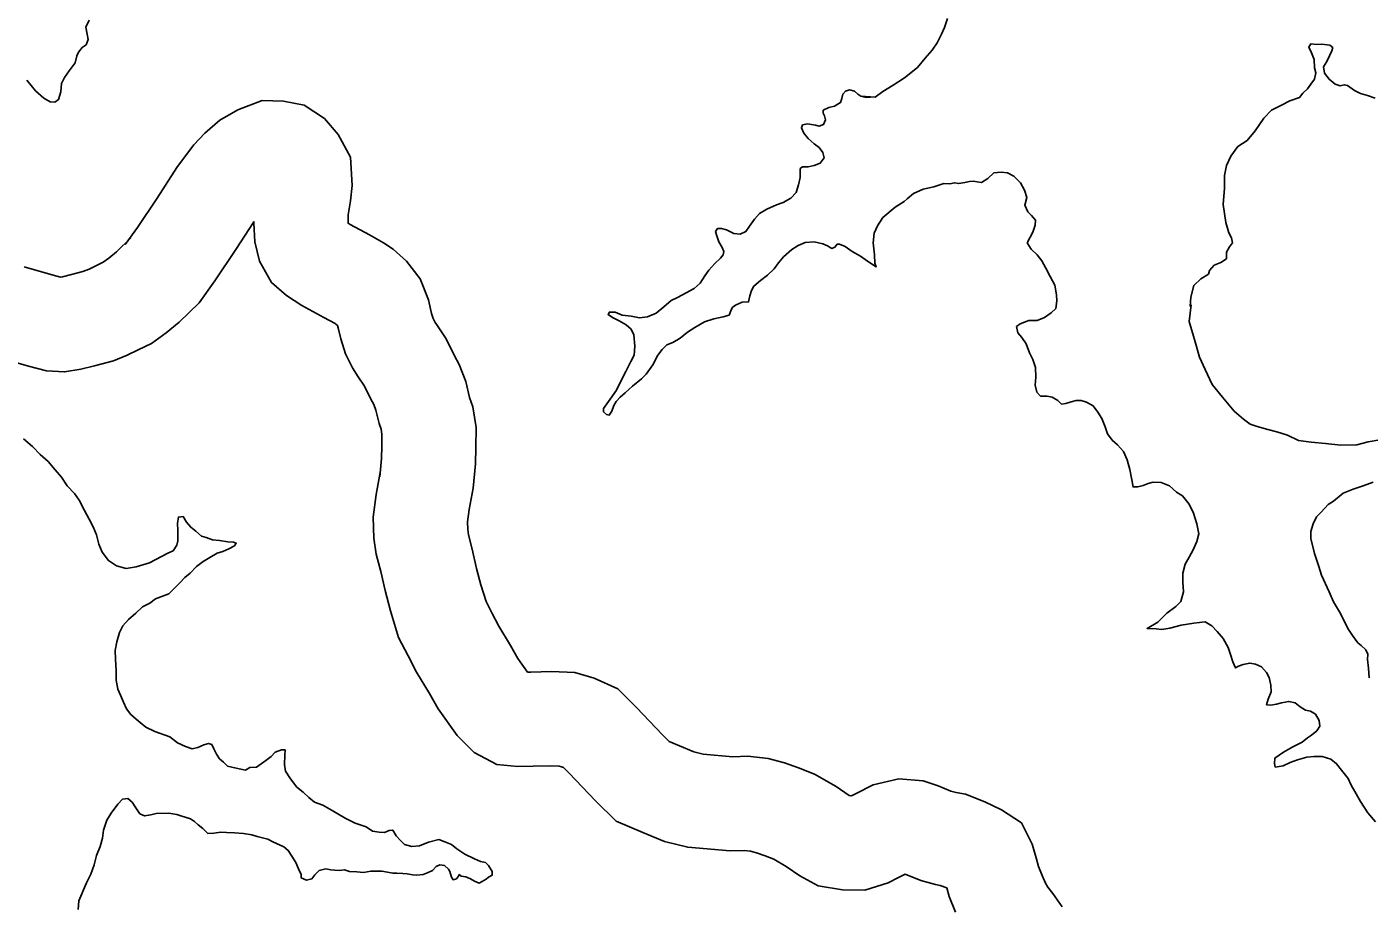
# Model space of a CAD drawing. Extents: x -939622 to -934245, y 1383184 to 1385301.
# Drawn here: x -935581.58 to -935568.75, y 1384269.83 to 1384278.21 of the extents above; entities that cross this region are included whole.
import ezdxf

# ---------------------------------------------------------------- set-up
doc = ezdxf.new("R2010")
doc.units = 0
doc.layers.add('10', color=7, linetype='Continuous')
doc.layers.add('9', color=7, linetype='Continuous')

msp = doc.modelspace()

# ---------------------------------------------------------------- linework, layer by layer
at = {"layer": '10'}
for points in [[(-935577.315, 1384273.805), (-935577.292, 1384274.039), (-935577.29, 1384274.194), (-935577.287, 1384274.385), (-935577.318, 1384274.583), (-935577.349, 1384274.673), (-935577.385, 1384274.825), (-935577.45, 1384274.988), (-935577.498, 1384275.075), (-935577.574, 1384275.231), (-935577.658, 1384275.356), (-935577.678, 1384275.389), (-935577.698, 1384275.428), (-935577.713, 1384275.476), (-935577.744, 1384275.606), (-935577.821, 1384275.805), (-935577.952, 1384275.976), (-935578.08, 1384276.091), (-935578.172, 1384276.15), (-935578.307, 1384276.226), (-935578.492, 1384276.326), (-935578.511, 1384276.338), (-935578.512, 1384276.346), (-935578.509, 1384276.418), (-935578.488, 1384276.551), (-935578.472, 1384276.699), (-935578.487, 1384276.969), (-935578.607, 1384277.185), (-935578.738, 1384277.339), (-935578.93, 1384277.465), (-935579.128, 1384277.503), (-935579.334, 1384277.509), (-935579.566, 1384277.422), (-935579.738, 1384277.321), (-935579.882, 1384277.197), (-935579.985, 1384277.088), (-935580.067, 1384276.982), (-935580.149, 1384276.871), (-935580.338, 1384276.578), (-935580.524, 1384276.298), (-935580.641, 1384276.135)], [(-935578.209, 1384273.914), (-935578.191, 1384274.09), (-935578.19, 1384274.206), (-935578.188, 1384274.321), (-935578.195, 1384274.368), (-935578.214, 1384274.422), (-935578.245, 1384274.552), (-935578.266, 1384274.604), (-935578.297, 1384274.661), (-935578.355, 1384274.78), (-935578.416, 1384274.87), (-935578.468, 1384274.956), (-935578.535, 1384275.09), (-935578.58, 1384275.234), (-935578.605, 1384275.338), (-935578.614, 1384275.36), (-935578.616, 1384275.362), (-935578.627, 1384275.372), (-935578.636, 1384275.378), (-935578.742, 1384275.438), (-935578.953, 1384275.552), (-935579.1, 1384275.648), (-935579.245, 1384275.77), (-935579.357, 1384275.975), (-935579.402, 1384276.161), (-935579.413, 1384276.338), (-935579.412, 1384276.352), (-935579.585, 1384276.085), (-935579.784, 1384275.786), (-935579.934, 1384275.577)], [(-935580.587, 1384276.197), (-935580.725, 1384276.064), (-935580.798, 1384276.004), (-935580.853, 1384275.965), (-935580.911, 1384275.937), (-935580.987, 1384275.9), (-935581.046, 1384275.876), (-935581.156, 1384275.846), (-935581.243, 1384275.826), (-935581.26, 1384275.823), (-935581.331, 1384275.841), (-935581.608, 1384275.92)], [(-935579.934, 1384275.577), (-935580.125, 1384275.393), (-935580.25, 1384275.29), (-935580.391, 1384275.189), (-935580.519, 1384275.127), (-935580.622, 1384275.078), (-935580.754, 1384275.023), (-935580.937, 1384274.973), (-935581.065, 1384274.943), (-935581.221, 1384274.916), (-935581.394, 1384274.928), (-935581.565, 1384274.972), (-935581.847, 1384275.052)], [(-935572.704, 1384269.754), (-935572.766, 1384269.902), (-935572.788, 1384269.984), (-935572.852, 1384270.009), (-935572.895, 1384270.017), (-935573.037, 1384270.055), (-935573.187, 1384270.116), (-935573.25, 1384270.083), (-935573.349, 1384270.033), (-935573.572, 1384269.962), (-935573.786, 1384269.967), (-935574.016, 1384270.004), (-935574.191, 1384270.099), (-935574.323, 1384270.19), (-935574.442, 1384270.258), (-935574.523, 1384270.29), (-935574.606, 1384270.32), (-935574.663, 1384270.335), (-935574.726, 1384270.342), (-935574.859, 1384270.338), (-935575.264, 1384270.374), (-935575.486, 1384270.428), (-935575.693, 1384270.513), (-935575.948, 1384270.624), (-935576.147, 1384270.816), (-935576.397, 1384271.08), (-935576.452, 1384271.134), (-935576.472, 1384271.143), (-935576.492, 1384271.149), (-935576.573, 1384271.153), (-935576.742, 1384271.147), (-935576.888, 1384271.145), (-935577.09, 1384271.164), (-935577.306, 1384271.279), (-935577.469, 1384271.44), (-935577.651, 1384271.697), (-935577.734, 1384271.844), (-935577.857, 1384272.047), (-935577.937, 1384272.204), (-935578.028, 1384272.378), (-935578.107, 1384272.633), (-935578.158, 1384272.828), (-935578.198, 1384273.01), (-935578.242, 1384273.173), (-935578.266, 1384273.327), (-935578.272, 1384273.529), (-935578.243, 1384273.746), (-935578.203, 1384273.954)], [(-935571.683, 1384269.805), (-935571.775, 1384269.931), (-935571.823, 1384269.991), (-935571.843, 1384270.029), (-935571.875, 1384270.104), (-935571.911, 1384270.189), (-935571.933, 1384270.273), (-935571.971, 1384270.404), (-935572.074, 1384270.607), (-935572.263, 1384270.731), (-935572.423, 1384270.808), (-935572.61, 1384270.88), (-935572.698, 1384270.896), (-935572.748, 1384270.909), (-935572.871, 1384270.959), (-935573.012, 1384271.009), (-935573.247, 1384271.027), (-935573.491, 1384270.971), (-935573.66, 1384270.885), (-935573.692, 1384270.868), (-935573.702, 1384270.865), (-935573.704, 1384270.865), (-935573.72, 1384270.868), (-935573.846, 1384270.954), (-935574.051, 1384271.071), (-935574.205, 1384271.132), (-935574.338, 1384271.179), (-935574.496, 1384271.222), (-935574.691, 1384271.243), (-935574.833, 1384271.239), (-935575.117, 1384271.264), (-935575.207, 1384271.286), (-935575.342, 1384271.342), (-935575.441, 1384271.385), (-935575.507, 1384271.449), (-935575.753, 1384271.709), (-935575.933, 1384271.887), (-935576.159, 1384271.99), (-935576.343, 1384272.043), (-935576.568, 1384272.054), (-935576.763, 1384272.046), (-935576.796, 1384272.046), (-935576.889, 1384272.178), (-935576.958, 1384272.3), (-935577.071, 1384272.486), (-935577.137, 1384272.615), (-935577.192, 1384272.722), (-935577.242, 1384272.881), (-935577.283, 1384273.039), (-935577.324, 1384273.223), (-935577.36, 1384273.359), (-935577.368, 1384273.409), (-935577.37, 1384273.482), (-935577.354, 1384273.602), (-935577.315, 1384273.805)]]:
    msp.add_lwpolyline(points, dxfattribs=at)
at = {"layer": '9'}
for points in [[(-935581.583, 1384277.705), (-935581.499, 1384277.604), (-935581.421, 1384277.532), (-935581.358, 1384277.499), (-935581.316, 1384277.496), (-935581.28, 1384277.52), (-935581.256, 1384277.592), (-935581.25, 1384277.674), (-935581.223, 1384277.731), (-935581.179, 1384277.794), (-935581.122, 1384277.872), (-935581.104, 1384277.938), (-935581.089, 1384277.974), (-935581.053, 1384278.016), (-935581.015, 1384278.044), (-935580.997, 1384278.095), (-935581.006, 1384278.143), (-935581.018, 1384278.212), (-935580.988, 1384278.278)], [(-935573.608, 1384277.552), (-935573.473, 1384277.541), (-935573.399, 1384277.596), (-935573.301, 1384277.656), (-935573.193, 1384277.726), (-935573.068, 1384277.826), (-935572.994, 1384277.914), (-935572.926, 1384277.993), (-935572.879, 1384278.062), (-935572.838, 1384278.146), (-935572.811, 1384278.207), (-935572.782, 1384278.294)], [(-935568.693, 1384277.534), (-935568.765, 1384277.557), (-935568.831, 1384277.578), (-935568.891, 1384277.607), (-935568.958, 1384277.655), (-935568.988, 1384277.661), (-935569.026, 1384277.651), (-935569.074, 1384277.666), (-935569.132, 1384277.714), (-935569.177, 1384277.773), (-935569.187, 1384277.833), (-935569.154, 1384277.882), (-935569.13, 1384277.936), (-935569.107, 1384277.984), (-935569.098, 1384278.017), (-935569.125, 1384278.038), (-935569.203, 1384278.049), (-935569.254, 1384278.046), (-935569.308, 1384278.051), (-935569.326, 1384278.021), (-935569.301, 1384277.967), (-935569.274, 1384277.902), (-935569.273, 1384277.824), (-935569.258, 1384277.776), (-935569.272, 1384277.715), (-935569.308, 1384277.667), (-935569.34, 1384277.622), (-935569.385, 1384277.58), (-935569.415, 1384277.54), (-935569.507, 1384277.507), (-935569.588, 1384277.467), (-935569.683, 1384277.418), (-935569.757, 1384277.342), (-935569.84, 1384277.219), (-935569.917, 1384277.128), (-935570.006, 1384277.07), (-935570.072, 1384276.977), (-935570.113, 1384276.889), (-935570.133, 1384276.793), (-935570.132, 1384276.673), (-935570.146, 1384276.517), (-935570.12, 1384276.346), (-935570.09, 1384276.247), (-935570.065, 1384276.199), (-935570.056, 1384276.151), (-935570.086, 1384276.112), (-935570.112, 1384276.061)], [(-935575.983, 1384275.438), (-935576.025, 1384275.465), (-935576.013, 1384275.489), (-935575.959, 1384275.486), (-935575.89, 1384275.46), (-935575.806, 1384275.448), (-935575.725, 1384275.434), (-935575.65, 1384275.444), (-935575.567, 1384275.477), (-935575.492, 1384275.538), (-935575.421, 1384275.599), (-935575.362, 1384275.629), (-935575.278, 1384275.672), (-935575.204, 1384275.714), (-935575.144, 1384275.766), (-935575.1, 1384275.835), (-935575.061, 1384275.89), (-935575.005, 1384275.953), (-935574.951, 1384276.002), (-935574.925, 1384276.035), (-935574.919, 1384276.068), (-935574.934, 1384276.107), (-935574.968, 1384276.16), (-935574.986, 1384276.217), (-935574.998, 1384276.259), (-935574.981, 1384276.286), (-935574.942, 1384276.287), (-935574.894, 1384276.275), (-935574.822, 1384276.24), (-935574.762, 1384276.234), (-935574.708, 1384276.259), (-935574.673, 1384276.31), (-935574.625, 1384276.376), (-935574.578, 1384276.431), (-935574.509, 1384276.473), (-935574.414, 1384276.513), (-935574.351, 1384276.535), (-935574.28, 1384276.577), (-935574.226, 1384276.632), (-935574.206, 1384276.704), (-935574.188, 1384276.776), (-935574.189, 1384276.824), (-935574.189, 1384276.86), (-935574.168, 1384276.878), (-935574.114, 1384276.876), (-935574.055, 1384276.888), (-935573.998, 1384276.91), (-935573.959, 1384276.961), (-935573.972, 1384277.012), (-935574.008, 1384277.06), (-935574.056, 1384277.095), (-935574.114, 1384277.146), (-935574.153, 1384277.199), (-935574.177, 1384277.25), (-935574.166, 1384277.277), (-935574.118, 1384277.287), (-935574.043, 1384277.275), (-935574.007, 1384277.264), (-935573.965, 1384277.282), (-935573.947, 1384277.327), (-935573.957, 1384277.363), (-935573.969, 1384277.39), (-935573.969, 1384277.417), (-935573.915, 1384277.444), (-935573.862, 1384277.457), (-935573.805, 1384277.49), (-935573.79, 1384277.53), (-935573.782, 1384277.572), (-935573.755, 1384277.599), (-935573.719, 1384277.611), (-935573.671, 1384277.6), (-935573.638, 1384277.57), (-935573.608, 1384277.552), (-935573.557, 1384277.54), (-935573.518, 1384277.541)], [(-935572.019, 1384276.151), (-935571.966, 1384276.253), (-935571.943, 1384276.32), (-935571.94, 1384276.368), (-935571.977, 1384276.412), (-935572.013, 1384276.445), (-935572.04, 1384276.511), (-935572.023, 1384276.583), (-935572.044, 1384276.652), (-935572.084, 1384276.724), (-935572.147, 1384276.786), (-935572.207, 1384276.819), (-935572.267, 1384276.827), (-935572.339, 1384276.818), (-935572.396, 1384276.766), (-935572.455, 1384276.727), (-935572.497, 1384276.732), (-935572.533, 1384276.738), (-935572.569, 1384276.735), (-935572.614, 1384276.728), (-935572.673, 1384276.716), (-935572.715, 1384276.725), (-935572.76, 1384276.715), (-935572.817, 1384276.718), (-935572.91, 1384276.684), (-935573.014, 1384276.662), (-935573.107, 1384276.622), (-935573.166, 1384276.571), (-935573.196, 1384276.544), (-935573.282, 1384276.492), (-935573.398, 1384276.392), (-935573.451, 1384276.314), (-935573.481, 1384276.241), (-935573.492, 1384276.151), (-935573.486, 1384276.094), (-935573.479, 1384276.037), (-935573.476, 1384275.956), (-935573.463, 1384275.92), (-935573.547, 1384275.974), (-935573.614, 1384276.024), (-935573.692, 1384276.066), (-935573.758, 1384276.116), (-935573.812, 1384276.137), (-935573.836, 1384276.136), (-935573.857, 1384276.109), (-935573.887, 1384276.097), (-935573.929, 1384276.121), (-935573.974, 1384276.141), (-935574.055, 1384276.159), (-935574.142, 1384276.152), (-935574.21, 1384276.124), (-935574.27, 1384276.085), (-935574.35, 1384276.015), (-935574.397, 1384275.958), (-935574.439, 1384275.901), (-935574.501, 1384275.84), (-935574.57, 1384275.791), (-935574.632, 1384275.737), (-935574.656, 1384275.695), (-935574.67, 1384275.644), (-935574.682, 1384275.586), (-935574.745, 1384275.583), (-935574.801, 1384275.558), (-935574.837, 1384275.534), (-935574.852, 1384275.501), (-935574.869, 1384275.459), (-935574.926, 1384275.443), (-935575.016, 1384275.425), (-935575.105, 1384275.394), (-935575.195, 1384275.342), (-935575.266, 1384275.297), (-935575.337, 1384275.239), (-935575.406, 1384275.196), (-935575.463, 1384275.175), (-935575.51, 1384275.13), (-935575.549, 1384275.078), (-935575.599, 1384274.985), (-935575.661, 1384274.894), (-935575.705, 1384274.849), (-935575.792, 1384274.779), (-935575.863, 1384274.716), (-935575.911, 1384274.676), (-935575.949, 1384274.634), (-935575.97, 1384274.595), (-935575.99, 1384274.54), (-935576.014, 1384274.504), (-935576.041, 1384274.51), (-935576.068, 1384274.534), (-935576.068, 1384274.567), (-935576.006, 1384274.657), (-935575.944, 1384274.742), (-935575.9, 1384274.835), (-935575.856, 1384274.92), (-935575.809, 1384275.016), (-935575.776, 1384275.076), (-935575.771, 1384275.164), (-935575.778, 1384275.272), (-935575.805, 1384275.325), (-935575.853, 1384275.367), (-935575.919, 1384275.406), (-935575.983, 1384275.438)], [(-935571.726, 1384274.643), (-935571.78, 1384274.676), (-935571.828, 1384274.685), (-935571.891, 1384274.684), (-935571.927, 1384274.723), (-935571.943, 1384274.789), (-935571.937, 1384274.867), (-935571.941, 1384274.957), (-935571.966, 1384275.035), (-935571.996, 1384275.1), (-935572.03, 1384275.184), (-935572.069, 1384275.244), (-935572.108, 1384275.289), (-935572.121, 1384275.349), (-935572.085, 1384275.376), (-935572.004, 1384275.407), (-935571.924, 1384275.407), (-935571.852, 1384275.435), (-935571.79, 1384275.48), (-935571.745, 1384275.523), (-935571.734, 1384275.595), (-935571.74, 1384275.652), (-935571.756, 1384275.745), (-935571.798, 1384275.828), (-935571.841, 1384275.909), (-935571.88, 1384275.978), (-935571.923, 1384276.035), (-935571.98, 1384276.091), (-935572.019, 1384276.151)], [(-935570.112, 1384276.061), (-935570.115, 1384275.998), (-935570.168, 1384275.961), (-935570.231, 1384275.937), (-935570.275, 1384275.886), (-935570.287, 1384275.852), (-935570.359, 1384275.807), (-935570.427, 1384275.743), (-935570.453, 1384275.632), (-935570.461, 1384275.545), (-935570.452, 1384275.557), (-935570.472, 1384275.398), (-935570.414, 1384275.203), (-935570.373, 1384275.056), (-935570.316, 1384274.94), (-935570.249, 1384274.796), (-935570.152, 1384274.674), (-935570.04, 1384274.54), (-935569.95, 1384274.465), (-935569.886, 1384274.418), (-935569.82, 1384274.394), (-935569.718, 1384274.365), (-935569.631, 1384274.345), (-935569.529, 1384274.313), (-935569.424, 1384274.262), (-935569.304, 1384274.245), (-935569.167, 1384274.231), (-935569.02, 1384274.215), (-935568.867, 1384274.219), (-935568.76, 1384274.247), (-935568.649, 1384274.266)], [(-935568.761, 1384270.702), (-935568.831, 1384270.812), (-935568.888, 1384270.905), (-935568.922, 1384270.968), (-935568.949, 1384271.03), (-935569.013, 1384271.111), (-935569.061, 1384271.171), (-935569.115, 1384271.215), (-935569.199, 1384271.242), (-935569.277, 1384271.241), (-935569.346, 1384271.234), (-935569.436, 1384271.21), (-935569.504, 1384271.182), (-935569.573, 1384271.152), (-935569.648, 1384271.139), (-935569.654, 1384271.175), (-935569.651, 1384271.226), (-935569.568, 1384271.281), (-935569.479, 1384271.332), (-935569.389, 1384271.378), (-935569.339, 1384271.418), (-935569.3, 1384271.445), (-935569.249, 1384271.487), (-935569.22, 1384271.53), (-935569.229, 1384271.584), (-935569.263, 1384271.646), (-935569.311, 1384271.673), (-935569.359, 1384271.682), (-935569.41, 1384271.714), (-935569.458, 1384271.753), (-935569.518, 1384271.767), (-935569.587, 1384271.755), (-935569.637, 1384271.742), (-935569.691, 1384271.73), (-935569.73, 1384271.736), (-935569.716, 1384271.79), (-935569.686, 1384271.859), (-935569.69, 1384271.922), (-935569.705, 1384271.997), (-935569.73, 1384272.045), (-935569.778, 1384272.098), (-935569.835, 1384272.122), (-935569.892, 1384272.134), (-935569.955, 1384272.121), (-935570, 1384272.103), (-935570.026, 1384272.087), (-935570.054, 1384272.147), (-935570.075, 1384272.216), (-935570.097, 1384272.282), (-935570.145, 1384272.369), (-935570.203, 1384272.434), (-935570.254, 1384272.491), (-935570.317, 1384272.529), (-935570.425, 1384272.514), (-935570.547, 1384272.495), (-935570.655, 1384272.467), (-935570.733, 1384272.454), (-935570.787, 1384272.46), (-935570.873, 1384272.465), (-935570.769, 1384272.526), (-935570.683, 1384272.611), (-935570.597, 1384272.674), (-935570.549, 1384272.723), (-935570.526, 1384272.813), (-935570.53, 1384272.906), (-935570.53, 1384272.993), (-935570.51, 1384273.08), (-935570.469, 1384273.147), (-935570.431, 1384273.216), (-935570.398, 1384273.294), (-935570.378, 1384273.369), (-935570.397, 1384273.465), (-935570.43, 1384273.567), (-935570.47, 1384273.651), (-935570.533, 1384273.731), (-935570.591, 1384273.767), (-935570.657, 1384273.826), (-935570.738, 1384273.859), (-935570.813, 1384273.864), (-935570.861, 1384273.849), (-935570.911, 1384273.83), (-935570.962, 1384273.818), (-935571.007, 1384273.818), (-935571.023, 1384273.902), (-935571.038, 1384273.985), (-935571.063, 1384274.075), (-935571.097, 1384274.156), (-935571.157, 1384274.219), (-935571.205, 1384274.263), (-935571.251, 1384274.326), (-935571.275, 1384274.392), (-935571.306, 1384274.47), (-935571.342, 1384274.532), (-935571.387, 1384274.592), (-935571.451, 1384274.628), (-935571.504, 1384274.642), (-935571.552, 1384274.642), (-935571.6, 1384274.632), (-935571.648, 1384274.614), (-935571.69, 1384274.608), (-935571.726, 1384274.643)], [(-935580.235, 1384273.183), (-935580.41, 1384273.091), (-935580.538, 1384273.054), (-935580.634, 1384273.039), (-935580.724, 1384273.063), (-935580.802, 1384273.113), (-935580.862, 1384273.194), (-935580.893, 1384273.269), (-935580.917, 1384273.359), (-935580.947, 1384273.437), (-935580.986, 1384273.509), (-935581.031, 1384273.593), (-935581.083, 1384273.692), (-935581.128, 1384273.754), (-935581.197, 1384273.829), (-935581.251, 1384273.91), (-935581.311, 1384273.982), (-935581.38, 1384274.06), (-935581.455, 1384274.128), (-935581.528, 1384274.203), (-935581.615, 1384274.278)], [(-935568.712, 1384273.863), (-935568.807, 1384273.829), (-935568.903, 1384273.795), (-935568.998, 1384273.756), (-935569.09, 1384273.68), (-935569.141, 1384273.649), (-935569.209, 1384273.577), (-935569.254, 1384273.531), (-935569.286, 1384273.465), (-935569.307, 1384273.39), (-935569.306, 1384273.324), (-935569.272, 1384273.18), (-935569.232, 1384273.057), (-935569.204, 1384272.973), (-935569.131, 1384272.815), (-935569.089, 1384272.719), (-935569.025, 1384272.606), (-935568.976, 1384272.51), (-935568.946, 1384272.453), (-935568.909, 1384272.397), (-935568.858, 1384272.328), (-935568.825, 1384272.301), (-935568.78, 1384272.259), (-935568.761, 1384272.218), (-935568.764, 1384272.167), (-935568.757, 1384272.086), (-935568.748, 1384271.993)], [(-935580.235, 1384273.183), (-935580.185, 1384273.205), (-935580.149, 1384273.259), (-935580.138, 1384273.301), (-935580.138, 1384273.346), (-935580.139, 1384273.4), (-935580.142, 1384273.472), (-935580.134, 1384273.529), (-935580.089, 1384273.536), (-935580.056, 1384273.479), (-935580.016, 1384273.431), (-935579.968, 1384273.393), (-935579.914, 1384273.348), (-935579.869, 1384273.334), (-935579.806, 1384273.313), (-935579.74, 1384273.305), (-935579.662, 1384273.293), (-935579.608, 1384273.288), (-935579.581, 1384273.279), (-935579.596, 1384273.255), (-935579.652, 1384273.225), (-935579.709, 1384273.2), (-935579.763, 1384273.184), (-935579.834, 1384273.142), (-935579.897, 1384273.105), (-935579.962, 1384273.057), (-935580.021, 1384272.993), (-935580.072, 1384272.95), (-935580.122, 1384272.896), (-935580.17, 1384272.85), (-935580.226, 1384272.796)], [(-935580.352, 1384272.746), (-935580.226, 1384272.796)], [(-935580.216, 1384271.43), (-935580.36, 1384271.479), (-935580.444, 1384271.521), (-935580.498, 1384271.566), (-935580.537, 1384271.596), (-935580.588, 1384271.641), (-935580.63, 1384271.697), (-935580.657, 1384271.76), (-935580.687, 1384271.826), (-935580.712, 1384271.883), (-935580.727, 1384271.97), (-935580.73, 1384272.063), (-935580.736, 1384272.171), (-935580.737, 1384272.255), (-935580.722, 1384272.336), (-935580.698, 1384272.427), (-935580.665, 1384272.49), (-935580.612, 1384272.55), (-935580.54, 1384272.61), (-935580.477, 1384272.67), (-935580.408, 1384272.707), (-935580.352, 1384272.746)], [(-935580.216, 1384271.43), (-935580.141, 1384271.371), (-935580.066, 1384271.336), (-935580.003, 1384271.315), (-935579.949, 1384271.328), (-935579.89, 1384271.352), (-935579.845, 1384271.365), (-935579.815, 1384271.356), (-935579.796, 1384271.314), (-935579.769, 1384271.264), (-935579.742, 1384271.219), (-935579.703, 1384271.186), (-935579.663, 1384271.148), (-935579.582, 1384271.13), (-935579.492, 1384271.11), (-935579.451, 1384271.135), (-935579.388, 1384271.138), (-935579.299, 1384271.202), (-935579.248, 1384271.241), (-935579.207, 1384271.281), (-935579.147, 1384271.305), (-935579.114, 1384271.303), (-935579.117, 1384271.252), (-935579.119, 1384271.165), (-935579.109, 1384271.102), (-935579.061, 1384271.027), (-935579, 1384270.947), (-935578.94, 1384270.899), (-935578.888, 1384270.849), (-935578.831, 1384270.804), (-935578.753, 1384270.775), (-935578.663, 1384270.725), (-935578.54, 1384270.651), (-935578.443, 1384270.604), (-935578.338, 1384270.569), (-935578.278, 1384270.527), (-935578.215, 1384270.519), (-935578.164, 1384270.513), (-935578.117, 1384270.532), (-935578.084, 1384270.538), (-935578.053, 1384270.481), (-935578.011, 1384270.437), (-935577.972, 1384270.401), (-935577.903, 1384270.381), (-935577.828, 1384270.387), (-935577.744, 1384270.421), (-935577.643, 1384270.446), (-935577.586, 1384270.426), (-935577.523, 1384270.399), (-935577.472, 1384270.358), (-935577.396, 1384270.308), (-935577.303, 1384270.263), (-935577.246, 1384270.237), (-935577.198, 1384270.228), (-935577.168, 1384270.199), (-935577.134, 1384270.142), (-935577.134, 1384270.106), (-935577.17, 1384270.088), (-935577.191, 1384270.069), (-935577.259, 1384270.03), (-935577.304, 1384270.05), (-935577.34, 1384270.071), (-935577.385, 1384270.089), (-935577.43, 1384270.097), (-935577.448, 1384270.112), (-935577.457, 1384270.097), (-935577.475, 1384270.07), (-935577.508, 1384270.063), (-935577.523, 1384270.087), (-935577.538, 1384270.141), (-935577.551, 1384270.165), (-935577.59, 1384270.198), (-935577.635, 1384270.206), (-935577.67, 1384270.188), (-935577.703, 1384270.152), (-935577.745, 1384270.133), (-935577.795, 1384270.112), (-935577.855, 1384270.105), (-935577.897, 1384270.111), (-935577.948, 1384270.119), (-935577.987, 1384270.122), (-935578.044, 1384270.127), (-935578.083, 1384270.127), (-935578.134, 1384270.135), (-935578.188, 1384270.144), (-935578.242, 1384270.146), (-935578.293, 1384270.146), (-935578.364, 1384270.133), (-935578.427, 1384270.139), (-935578.499, 1384270.141), (-935578.547, 1384270.156), (-935578.598, 1384270.152), (-935578.64, 1384270.155), (-935578.676, 1384270.157), (-935578.724, 1384270.166), (-935578.789, 1384270.15), (-935578.828, 1384270.111), (-935578.857, 1384270.072), (-935578.908, 1384270.059), (-935578.959, 1384270.08), (-935578.96, 1384270.113)], [(-935581.092, 1384269.778), (-935581.086, 1384269.862), (-935581.012, 1384270.033), (-935580.97, 1384270.115), (-935580.94, 1384270.205), (-935580.917, 1384270.295), (-935580.881, 1384270.382), (-935580.86, 1384270.46), (-935580.848, 1384270.535), (-935580.819, 1384270.631), (-935580.777, 1384270.698), (-935580.714, 1384270.785), (-935580.667, 1384270.833), (-935580.616, 1384270.839), (-935580.574, 1384270.803), (-935580.54, 1384270.749), (-935580.501, 1384270.693), (-935580.456, 1384270.672), (-935580.396, 1384270.684), (-935580.345, 1384270.696), (-935580.225, 1384270.698)], [(-935578.96, 1384270.113), (-935578.984, 1384270.166), (-935579.012, 1384270.229), (-935579.048, 1384270.289), (-935579.084, 1384270.343), (-935579.124, 1384270.378), (-935579.232, 1384270.425), (-935579.28, 1384270.449), (-935579.382, 1384270.475), (-935579.43, 1384270.492), (-935579.511, 1384270.504), (-935579.598, 1384270.512), (-935579.675, 1384270.514), (-935579.729, 1384270.517), (-935579.795, 1384270.507), (-935579.852, 1384270.506), (-935579.9, 1384270.551), (-935579.945, 1384270.587), (-935579.979, 1384270.619), (-935580.018, 1384270.646), (-935580.069, 1384270.66), (-935580.111, 1384270.675), (-935580.15, 1384270.687), (-935580.225, 1384270.698)], [(-935568.689, 1384270.615), (-935568.761, 1384270.702)]]:
    msp.add_lwpolyline(points, dxfattribs=at)

doc.saveas('drawing.dxf')
